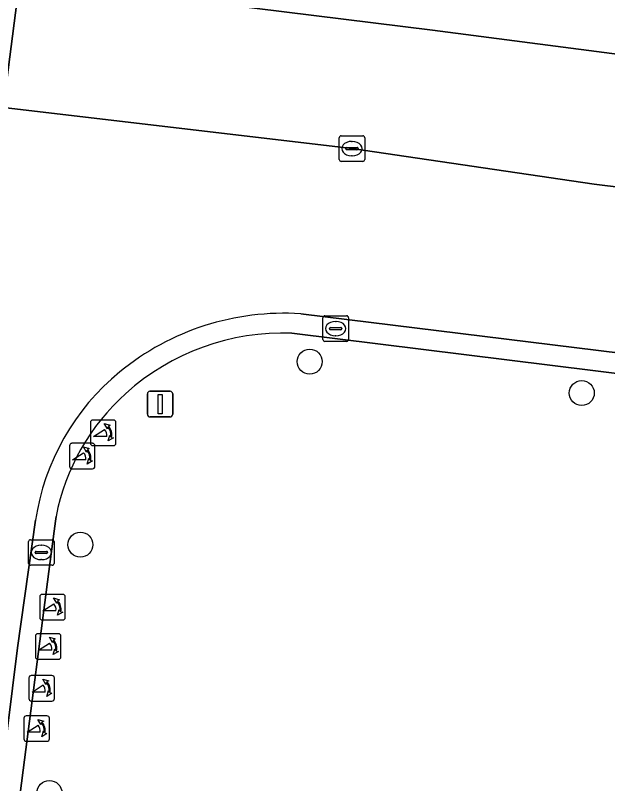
# Model space of a CAD drawing. Extents: x 161692 to 162379, y 380760 to 381678.
# Drawn here: x 162033.91 to 162057.07, y 381316.74 to 381346.8 of the extents above; entities that cross this region are included whole.
import ezdxf

# ---------------------------------------------------------------- set-up
doc = ezdxf.new("R2010")
doc.units = 0
for name, color, linetype in [('IMGEO_Boom', 7, 'Continuous'), ('IMGEO_Kolk', 7, 'Continuous'), ('IMGEO_Lichtmast', 7, 'Continuous'), ('IMGEO_Parkeervlak_open', 7, 'Continuous'), ('IMGEO_Poller', 7, 'Continuous'), ('IMGEO_Rijbaan_lokaal_open', 7, 'Continuous'), ('IMGEO_Voetpad_open', 7, 'Continuous')]:
    doc.layers.add(name, color=color, linetype=linetype)

msp = doc.modelspace()

# ---------------------------------------------------------------- linework, layer by layer
at = {"layer": 'IMGEO_Boom'}
for centre in [(162045.423, 381333.251), (162056.062, 381332.022), (162036.456, 381326.091), (162035.245, 381316.377)]:
    msp.add_circle(centre, 0.489, dxfattribs=at)
at = {"layer": 'IMGEO_Kolk'}
for p, q in [((162046.65, 381342.088), (162047.502, 381342.088)), ((162046.575, 381341.162), (162046.575, 381342.014)), ((162047.063, 381341.868), (162047.088, 381341.868)), ((162047.576, 381342.014), (162047.576, 381341.162)), ((162046.834, 381341.582), (162046.834, 381341.594)), ((162047.272, 381341.545), (162046.874, 381341.545)), ((162046.877, 381341.631), (162047.275, 381341.631)), ((162047.318, 381341.594), (162047.318, 381341.582)), ((162047.086, 381341.308), (162047.061, 381341.308)), ((162047.502, 381341.088), (162046.65, 381341.088)), ((162045.939, 381334.119), (162045.939, 381334.971)), ((162046.014, 381335.045), (162046.866, 381335.045)), ((162046.427, 381334.825), (162046.452, 381334.825)), ((162046.94, 381334.971), (162046.94, 381334.119)), ((162046.198, 381334.539), (162046.198, 381334.551)), ((162046.241, 381334.588), (162046.639, 381334.588)), ((162046.682, 381334.551), (162046.682, 381334.539)), ((162046.636, 381334.502), (162046.238, 381334.502)), ((162046.45, 381334.265), (162046.425, 381334.265)), ((162046.866, 381334.045), (162046.014, 381334.045)), ((162034.427, 381325.36), (162034.427, 381326.212)), ((162034.502, 381326.286), (162035.354, 381326.286)), ((162035.428, 381326.212), (162035.428, 381325.36)), ((162034.729, 381325.829), (162035.127, 381325.829)), ((162034.915, 381326.066), (162034.94, 381326.066)), ((162034.686, 381325.78), (162034.686, 381325.792)), ((162035.124, 381325.743), (162034.726, 381325.743)), ((162034.938, 381325.506), (162034.913, 381325.506)), ((162035.17, 381325.792), (162035.17, 381325.78)), ((162035.354, 381325.286), (162034.502, 381325.286))]:
    msp.add_line(p, q, dxfattribs=at)
for points in [[(162046.65, 381342.088), (162047.502, 381342.088)], [(162046.575, 381341.162), (162046.575, 381342.014)], [(162047.576, 381342.014), (162047.576, 381341.162)], [(162047.502, 381341.088), (162046.65, 381341.088)], [(162045.939, 381334.119), (162045.939, 381334.971)], [(162046.014, 381335.045), (162046.866, 381335.045)], [(162046.94, 381334.971), (162046.94, 381334.119)], [(162046.866, 381334.045), (162046.014, 381334.045)], [(162034.427, 381325.36), (162034.427, 381326.212)], [(162034.502, 381326.286), (162035.354, 381326.286)], [(162035.428, 381326.212), (162035.428, 381325.36)], [(162035.354, 381325.286), (162034.502, 381325.286)]]:
    msp.add_lwpolyline(points, dxfattribs=at)
for centre, radius, start, end in [((162046.652, 381342.012), 0.0765, 91.552, 178.448), ((162046.652, 381342.012), 0.0765, 91.552, 178.448), ((162047.5, 381342.012), 0.0765, 1.552, 88.448), ((162047.5, 381342.012), 0.0765, 1.552, 88.448), ((162046.874, 381341.591), 0.0403, 85.8775, 175.7526), ((162046.871, 381341.581), 0.0366, 178.938, 274.7102), ((162047.275, 381341.588), 0.043, 264.8664, 352.4533), ((162047.279, 381341.593), 0.0386, 1.7309, 96.639), ((162046.652, 381341.164), 0.0765, 181.552, 268.448), ((162046.652, 381341.164), 0.0765, 181.552, 268.448), ((162047.5, 381341.164), 0.0765, 271.552, 358.448), ((162047.5, 381341.164), 0.0765, 271.552, 358.448), ((162046.016, 381334.969), 0.0765, 91.552, 178.448), ((162046.016, 381334.969), 0.0765, 91.552, 178.448), ((162046.864, 381334.969), 0.0765, 1.552, 88.448), ((162046.864, 381334.969), 0.0765, 1.552, 88.448), ((162046.238, 381334.548), 0.0403, 85.8775, 175.7526), ((162046.235, 381334.538), 0.0366, 178.938, 274.7102), ((162046.639, 381334.545), 0.043, 264.8664, 352.4533), ((162046.643, 381334.55), 0.0386, 1.7309, 96.639), ((162046.016, 381334.121), 0.0765, 181.552, 268.448), ((162046.016, 381334.121), 0.0765, 181.552, 268.448), ((162046.864, 381334.121), 0.0765, 271.552, 358.448), ((162046.864, 381334.121), 0.0765, 271.552, 358.448), ((162034.504, 381326.21), 0.0765, 91.552, 178.448), ((162034.504, 381326.21), 0.0765, 91.552, 178.448), ((162035.352, 381326.21), 0.0765, 1.552, 88.448), ((162035.352, 381326.21), 0.0765, 1.552, 88.448), ((162034.726, 381325.789), 0.0403, 85.8775, 175.7526), ((162035.131, 381325.791), 0.0386, 1.7309, 96.639), ((162034.723, 381325.779), 0.0366, 178.938, 274.7102), ((162035.127, 381325.786), 0.043, 264.8664, 352.4533), ((162034.504, 381325.362), 0.0765, 181.552, 268.448), ((162034.504, 381325.362), 0.0765, 181.552, 268.448), ((162035.352, 381325.362), 0.0765, 271.552, 358.448), ((162035.352, 381325.362), 0.0765, 271.552, 358.448)]:
    msp.add_arc(centre, radius, start, end, dxfattribs=at)
for centre, major_axis, ratio, start_param, end_param in [((162047.062, 381341.588), (-0.387, 0.002), 0.722429, 4.712389, 7.853982), ((162047.087, 381341.588), (-0.39, 0.002), 0.717154, 1.570796, 4.712389), ((162046.426, 381334.545), (-0.387, 0.002), 0.722429, 4.712389, 7.853982), ((162046.451, 381334.545), (-0.39, 0.002), 0.717154, 1.570796, 4.712389), ((162034.914, 381325.786), (-0.387, 0.002), 0.722429, 4.712389, 7.853982), ((162034.939, 381325.786), (-0.39, 0.002), 0.717154, 1.570796, 4.712389)]:
    msp.add_ellipse(centre, major_axis=major_axis, ratio=ratio, start_param=start_param, end_param=end_param, dxfattribs=at)
at = {"layer": 'IMGEO_Lichtmast'}
for p, q in [((162039.077, 381331.191), (162039.077, 381331.991)), ((162039.077, 381331.991), (162039.077, 381331.191)), ((162039.177, 381332.091), (162039.967, 381332.091)), ((162039.967, 381332.091), (162039.177, 381332.091)), ((162040.067, 381331.991), (162040.067, 381331.191)), ((162040.067, 381331.191), (162040.067, 381331.991)), ((162039.967, 381331.091), (162039.177, 381331.091)), ((162039.177, 381331.091), (162039.967, 381331.091))]:
    msp.add_line(p, q, dxfattribs=at)
msp.add_lwpolyline([(162039.497, 381331.966), (162039.647, 381331.966), (162039.647, 381331.216), (162039.497, 381331.216), (162039.497, 381331.966)], dxfattribs=at)
for centre, start, end in [((162039.177, 381331.991), 90, 180), ((162039.177, 381331.991), 90, 180), ((162039.967, 381331.991), 0, 90), ((162039.967, 381331.991), 360, 90), ((162039.177, 381331.191), 180, 270), ((162039.177, 381331.191), 180, 270), ((162039.967, 381331.191), 270, 0), ((162039.967, 381331.191), 270, 0)]:
    msp.add_arc(centre, 0.1, start, end, dxfattribs=at)
at = {"layer": 'IMGEO_Parkeervlak_open'}
for points in [[(162050.222, 381346.217), (162034.083, 381348.235), (162033.579, 381344.268)], [(162104.893, 381335.174), (162105.399, 381339.046), (162099.754, 381339.78), (162096.616, 381340.187), (162050.222, 381346.217)], [(162032.552, 381343.303), (162047.076, 381341.587), (162056.547, 381340.198), (162063.609, 381339.316), (162065.452, 381339.086), (162074.769, 381337.922), (162093.232, 381335.677), (162105.621, 381334.084)], [(162114.399, 381326.425), (162088.101, 381329.762), (162086.517, 381329.954), (162086.427, 381329.176), (162080.352, 381329.942), (162044.729, 381334.364)], [(162035.502, 381327.199), (162035.478, 381327.014), (162035.224, 381325.046), (162034.22, 381317.265), (162033.958, 381315.236), (162032.535, 381304.211), (162032.276, 381302.209), (162030.94, 381291.863), (162030.685, 381289.819), (162029.406, 381279.816), (162029.149, 381277.807), (162028.148, 381269.978), (162027.886, 381267.928), (162027.77, 381267.028)]]:
    msp.add_lwpolyline(points, dxfattribs=at)
for centre, radius, start, end in [((162044.368, 381325.243), 9.128, 87.731, 132.1828), ((162044.009, 381325.541), 8.667, 131.7467, 168.9691)]:
    msp.add_arc(centre, radius, start, end, dxfattribs=at)
at = {"layer": 'IMGEO_Poller'}
for p, q in [((162037.751, 381330.966), (162036.943, 381330.966)), ((162037.751, 381330.966), (162036.943, 381330.966)), ((162036.849, 381330.871), (162036.849, 381330.064)), ((162036.849, 381330.871), (162036.849, 381330.064)), ((162037.845, 381330.064), (162037.845, 381330.871)), ((162037.845, 381330.064), (162037.845, 381330.871)), ((162036.932, 381330.056), (162036.124, 381330.056)), ((162036.932, 381330.056), (162036.124, 381330.056)), ((162036.03, 381329.961), (162036.03, 381329.154)), ((162036.03, 381329.961), (162036.03, 381329.154)), ((162036.943, 381329.969), (162037.751, 381329.969)), ((162036.943, 381329.969), (162037.751, 381329.969)), ((162037.026, 381329.154), (162037.026, 381329.961)), ((162037.026, 381329.154), (162037.026, 381329.961)), ((162036.124, 381329.059), (162036.932, 381329.059)), ((162036.124, 381329.059), (162036.932, 381329.059)), ((162034.865, 381324.049), (162034.865, 381323.242)), ((162034.865, 381324.049), (162034.865, 381323.242)), ((162035.767, 381324.144), (162034.959, 381324.144)), ((162035.767, 381324.144), (162034.959, 381324.144)), ((162035.861, 381323.242), (162035.861, 381324.049)), ((162035.861, 381323.242), (162035.861, 381324.049)), ((162034.959, 381323.147), (162035.767, 381323.147)), ((162034.959, 381323.147), (162035.767, 381323.147)), ((162034.699, 381322.511), (162034.699, 381321.704)), ((162034.699, 381322.511), (162034.699, 381321.704)), ((162035.601, 381322.606), (162034.793, 381322.606)), ((162035.601, 381322.606), (162034.793, 381322.606)), ((162035.695, 381321.704), (162035.695, 381322.511)), ((162035.695, 381321.704), (162035.695, 381322.511)), ((162034.793, 381321.609), (162035.601, 381321.609)), ((162034.793, 381321.609), (162035.601, 381321.609)), ((162034.443, 381320.875), (162034.443, 381320.068)), ((162034.443, 381320.875), (162034.443, 381320.068)), ((162035.345, 381320.97), (162034.537, 381320.97)), ((162035.345, 381320.97), (162034.537, 381320.97)), ((162035.439, 381320.068), (162035.439, 381320.875)), ((162035.439, 381320.068), (162035.439, 381320.875)), ((162034.537, 381319.973), (162035.345, 381319.973)), ((162034.537, 381319.973), (162035.345, 381319.973)), ((162034.247, 381319.3), (162034.247, 381318.493)), ((162034.247, 381319.3), (162034.247, 381318.493)), ((162035.149, 381319.395), (162034.341, 381319.395)), ((162035.149, 381319.395), (162034.341, 381319.395)), ((162035.243, 381318.493), (162035.243, 381319.3)), ((162035.243, 381318.493), (162035.243, 381319.3)), ((162034.341, 381318.398), (162035.149, 381318.398)), ((162034.341, 381318.398), (162035.149, 381318.398))]:
    msp.add_line(p, q, dxfattribs=at)
for points in [[(162037.528, 381330.695), (162037.516, 381330.622), (162037.391, 381330.827)], [(162037.391, 381330.827), (162037.622, 381330.761), (162037.551, 381330.729)], [(162037.484, 381330.322), (162036.971, 381330.322), (162037.401, 381330.597)], [(162037.544, 381330.15), (162037.61, 381330.381), (162037.64, 381330.313)], [(162037.676, 381330.286), (162037.748, 381330.275), (162037.544, 381330.15)], [(162036.709, 381329.785), (162036.697, 381329.712), (162036.572, 381329.917)], [(162036.572, 381329.917), (162036.803, 381329.851), (162036.732, 381329.819)], [(162036.665, 381329.412), (162036.152, 381329.412), (162036.582, 381329.687)], [(162036.725, 381329.24), (162036.791, 381329.471), (162036.821, 381329.403)], [(162036.857, 381329.376), (162036.929, 381329.365), (162036.725, 381329.24)], [(162035.544, 381323.873), (162035.532, 381323.8), (162035.407, 381324.005)], [(162035.407, 381324.005), (162035.638, 381323.939), (162035.567, 381323.907)], [(162035.5, 381323.5), (162034.987, 381323.5), (162035.417, 381323.775)], [(162035.56, 381323.328), (162035.626, 381323.559), (162035.656, 381323.491)], [(162035.692, 381323.464), (162035.764, 381323.453), (162035.56, 381323.328)], [(162035.334, 381321.962), (162034.821, 381321.962), (162035.251, 381322.237)], [(162035.378, 381322.335), (162035.366, 381322.262), (162035.241, 381322.467)], [(162035.241, 381322.467), (162035.472, 381322.401), (162035.401, 381322.369)], [(162035.394, 381321.79), (162035.46, 381322.021), (162035.49, 381321.953)], [(162035.526, 381321.926), (162035.598, 381321.915), (162035.394, 381321.79)], [(162035.122, 381320.699), (162035.11, 381320.626), (162034.985, 381320.831)], [(162034.985, 381320.831), (162035.216, 381320.765), (162035.145, 381320.733)], [(162035.078, 381320.326), (162034.565, 381320.326), (162034.995, 381320.601)], [(162035.138, 381320.154), (162035.204, 381320.385), (162035.234, 381320.317)], [(162035.27, 381320.29), (162035.342, 381320.279), (162035.138, 381320.154)], [(162034.926, 381319.124), (162034.914, 381319.051), (162034.789, 381319.256)], [(162034.789, 381319.256), (162035.02, 381319.19), (162034.949, 381319.158)], [(162034.882, 381318.751), (162034.369, 381318.751), (162034.799, 381319.026)], [(162034.942, 381318.579), (162035.008, 381318.81), (162035.038, 381318.742)], [(162035.074, 381318.715), (162035.146, 381318.704), (162034.942, 381318.579)]]:
    msp.add_lwpolyline(points, dxfattribs=at)
for centre, radius, start, end in [((162036.943, 381330.871), 0.0946, 90, 180), ((162036.943, 381330.871), 0.0946, 90, 180), ((162037.751, 381330.871), 0.0946, 0, 90), ((162037.751, 381330.871), 0.0946, 0, 90), ((162037.17, 381330.382), 0.476, 351.7527, 41.1691), ((162037.17, 381330.382), 0.516, 349.3569, 42.2912), ((162037.156, 381330.372), 0.332, 351.3247, 42.4854), ((162036.124, 381329.961), 0.0946, 90, 180), ((162036.124, 381329.961), 0.0946, 90, 180), ((162036.943, 381330.064), 0.0946, 180, 270), ((162036.943, 381330.064), 0.0946, 180, 270), ((162036.932, 381329.961), 0.0946, 0, 90), ((162036.932, 381329.961), 0.0946, 0, 90), ((162037.751, 381330.064), 0.0946, 270, 0), ((162037.751, 381330.064), 0.0946, 270, 0), ((162036.351, 381329.472), 0.476, 351.7527, 41.1691), ((162036.351, 381329.472), 0.516, 349.3569, 42.2912), ((162036.337, 381329.462), 0.332, 351.3247, 42.4854), ((162036.124, 381329.154), 0.0946, 180, 270), ((162036.124, 381329.154), 0.0946, 180, 270), ((162036.932, 381329.154), 0.0946, 270, 0), ((162036.932, 381329.154), 0.0946, 270, 0), ((162034.959, 381324.049), 0.0946, 90, 180), ((162034.959, 381324.049), 0.0946, 90, 180), ((162035.767, 381324.049), 0.0946, 0, 90), ((162035.767, 381324.049), 0.0946, 0, 90), ((162035.172, 381323.55), 0.332, 351.3247, 42.4854), ((162035.186, 381323.56), 0.476, 351.7527, 41.1691), ((162035.186, 381323.56), 0.516, 349.3569, 42.2912), ((162034.959, 381323.242), 0.0946, 180, 270), ((162034.959, 381323.242), 0.0946, 180, 270), ((162035.767, 381323.242), 0.0946, 270, 0), ((162035.767, 381323.242), 0.0946, 270, 0), ((162034.793, 381322.511), 0.0946, 90, 180), ((162034.793, 381322.511), 0.0946, 90, 180), ((162035.601, 381322.511), 0.0946, 0, 90), ((162035.601, 381322.511), 0.0946, 0, 90), ((162035.006, 381322.012), 0.332, 351.3247, 42.4854), ((162035.02, 381322.022), 0.476, 351.7527, 41.1691), ((162035.02, 381322.022), 0.516, 349.3569, 42.2912), ((162034.793, 381321.704), 0.0946, 180, 270), ((162034.793, 381321.704), 0.0946, 180, 270), ((162035.601, 381321.704), 0.0946, 270, 0), ((162035.601, 381321.704), 0.0946, 270, 0), ((162034.537, 381320.875), 0.0946, 90, 180), ((162034.537, 381320.875), 0.0946, 90, 180), ((162034.764, 381320.386), 0.476, 351.7527, 41.1691), ((162034.764, 381320.386), 0.516, 349.3569, 42.2912), ((162035.345, 381320.875), 0.0946, 0, 90), ((162035.345, 381320.875), 0.0946, 0, 90), ((162034.75, 381320.376), 0.332, 351.3247, 42.4854), ((162034.537, 381320.068), 0.0946, 180, 270), ((162034.537, 381320.068), 0.0946, 180, 270), ((162035.345, 381320.068), 0.0946, 270, 0), ((162035.345, 381320.068), 0.0946, 270, 0), ((162034.341, 381319.3), 0.0946, 90, 180), ((162034.341, 381319.3), 0.0946, 90, 180), ((162035.149, 381319.3), 0.0946, 0, 90), ((162035.149, 381319.3), 0.0946, 0, 90), ((162034.554, 381318.801), 0.332, 351.3247, 42.4854), ((162034.568, 381318.811), 0.476, 351.7527, 41.1691), ((162034.568, 381318.811), 0.516, 349.3569, 42.2912), ((162034.341, 381318.493), 0.0946, 180, 270), ((162034.341, 381318.493), 0.0946, 180, 270), ((162035.149, 381318.493), 0.0946, 270, 0), ((162035.149, 381318.493), 0.0946, 270, 0)]:
    msp.add_arc(centre, radius, start, end, dxfattribs=at)
at = {"layer": 'IMGEO_Rijbaan_lokaal_open'}
for points in [[(162063.609, 381339.316), (162056.547, 381340.198), (162047.076, 381341.587), (162032.552, 381343.303), (162027.213, 381339.131), (162027.4, 381338.995)], [(162045.073, 381335.125), (162062.963, 381332.914), (162063.609, 381339.316)], [(162044.729, 381334.364), (162080.352, 381329.942), (162080.457, 381330.751), (162064.815, 381332.685), (162062.963, 381332.914), (162045.073, 381335.125)], [(162029.109, 381334.647), (162028.998, 381333.462), (162028.924, 381332.977), (162027.445, 381321.903), (162026.227, 381312.442), (162026.15, 381311.861), (162030.973, 381311.228), (162032.611, 381311.013), (162033.999, 381322.061), (162034.704, 381327.047)], [(162034.704, 381327.047), (162033.999, 381322.061), (162032.611, 381311.013), (162029.889, 381289.886), (162030.685, 381289.819), (162030.94, 381291.863), (162032.276, 381302.209), (162032.535, 381304.211), (162033.958, 381315.236), (162034.22, 381317.265), (162035.224, 381325.046), (162035.478, 381327.014), (162035.502, 381327.199)]]:
    msp.add_lwpolyline(points, dxfattribs=at)
for centre, radius, start, end in [((162044.42, 381325.001), 10.145, 86.3119, 129.3055), ((162044.42, 381325.001), 10.145, 86.3119, 129.3055), ((162044.368, 381325.243), 9.128, 87.731, 132.1828), ((162043.86, 381325.692), 9.256, 129.3277, 171.5788), ((162043.86, 381325.692), 9.256, 129.3277, 171.5788), ((162044.009, 381325.541), 8.667, 131.7467, 168.9691)]:
    msp.add_arc(centre, radius, start, end, dxfattribs=at)
at = {"layer": 'IMGEO_Voetpad_open'}
msp.add_lwpolyline([(162033.579, 381344.268), (162034.083, 381348.235), (162050.222, 381346.217), (162096.616, 381340.187), (162096.673, 381340.644), (162099.813, 381340.251), (162099.754, 381339.78), (162105.399, 381339.046), (162104.893, 381335.174)], dxfattribs=at)

doc.saveas('drawing.dxf')
